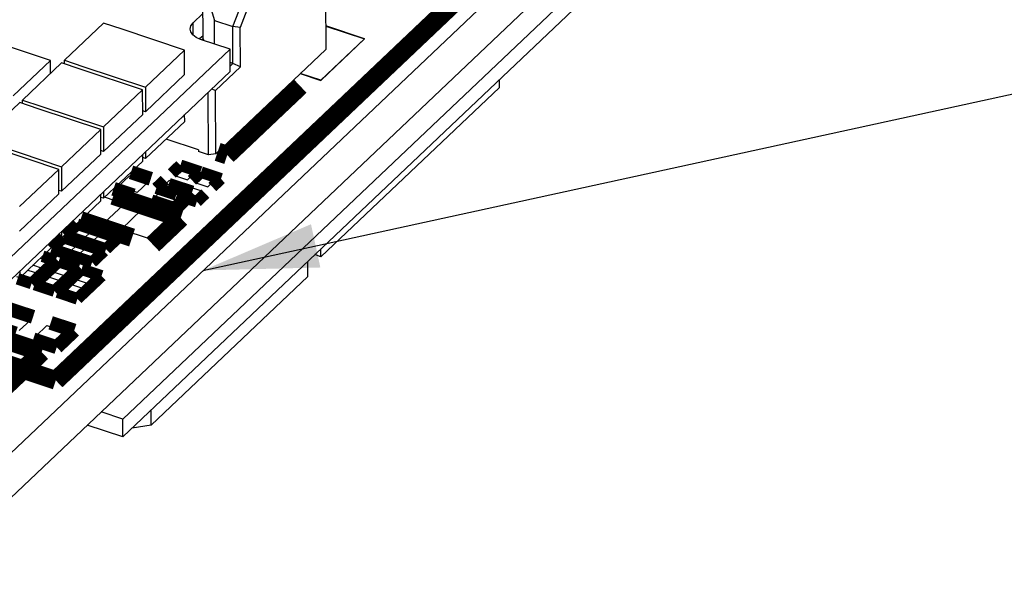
# Model space of a CAD drawing. Extents: x 0 to 1189, y 0 to 841.
# Tile 288 of 297: x 645.43 to 658.24, y 544.09 to 551.4. Entities that reach past the tile are written whole.
import ezdxf

# ---------------------------------------------------------------- set-up
doc = ezdxf.new("R2010")
doc.units = 0
doc.header["$LTSCALE"] = 65.395
doc.layers.get('0').update_dxf_attribs({"linetype": 'CONTINUOUS'})

msp = doc.modelspace()

# ---------------------------------------------------------------- linework, layer by layer
at = {"color": 2, "linetype": 'Continuous'}
msp.add_line((647.816, 548.142), (805.917, 582.591), dxfattribs=at)
at = {"color": 7, "linetype": 'Continuous'}
for p, q in [((656.706, 556.564), (634.624, 535.635)), ((656.708, 555.985), (634.625, 535.056)), ((653.567, 552.649), (646.772, 546.21)), ((649.41, 552.563), (649.413, 551.014)), ((653.567, 552.418), (646.773, 545.978)), ((647.817, 551.154), (647.815, 551.88)), ((647.815, 551.88), (647.965, 551.39)), ((648.205, 551.31), (648.357, 551.7)), ((648.432, 551.636), (648.301, 551.3)), ((647.688, 551.36), (647.816, 551.482)), ((646.524, 551.355), (646.014, 550.872)), ((646.764, 551.275), (646.524, 551.355)), ((647.688, 551.2), (647.688, 551.36)), ((647.965, 551.084), (647.965, 551.39)), ((647.965, 551.39), (648.205, 551.31)), ((648.206, 550.83), (648.205, 551.31)), ((648.301, 551.3), (648.205, 551.31)), ((649.919, 551.152), (649.412, 551.321)), ((649.412, 551.318), (649.915, 551.151)), ((647.577, 551.005), (646.764, 551.276)), ((647.817, 551.192), (647.772, 551.15)), ((648.303, 550.786), (648.301, 551.3)), ((645.832, 550.869), (644.974, 551.154)), ((648.169, 551.017), (647.785, 551.144)), ((647.801, 551.139), (647.817, 551.154)), ((647.832, 551.129), (647.817, 551.154)), ((649.347, 550.61), (649.919, 551.152)), ((649.915, 551.151), (649.347, 550.613)), ((648.169, 551.017), (639.658, 542.95)), ((647.067, 550.522), (647.577, 551.005)), ((647.577, 550.687), (647.577, 551.005)), ((649.413, 551.014), (647.982, 549.659)), ((648.17, 550.727), (648.169, 551.017)), ((645.349, 550.411), (645.832, 550.869)), ((645.978, 550.839), (645.469, 550.356)), ((645.832, 550.7), (645.832, 550.869)), ((646.219, 550.759), (645.978, 550.839)), ((646.014, 550.827), (646.014, 550.872)), ((646.014, 550.872), (646.255, 550.792)), ((648.206, 550.83), (648.169, 550.842)), ((648.17, 550.795), (648.206, 550.83)), ((648.303, 550.786), (648.206, 550.83)), ((648.17, 550.727), (639.659, 542.661)), ((647.031, 550.489), (646.219, 550.759)), ((646.255, 550.793), (647.067, 550.522)), ((647.577, 550.687), (647.068, 550.204)), ((647.981, 550.481), (648.303, 550.786)), ((649.08, 550.699), (649.347, 550.61)), ((649.347, 550.613), (649.082, 550.701)), ((651.672, 550.52), (651.672, 550.621)), ((646.522, 550.006), (647.031, 550.489)), ((647.032, 550.17), (647.031, 550.489)), ((647.067, 550.522), (647.068, 550.204)), ((647.887, 549.645), (647.885, 550.457)), ((647.933, 550.503), (647.981, 550.481)), ((647.982, 549.659), (647.981, 550.481)), ((651.672, 550.52), (649.351, 548.32)), ((645.433, 550.322), (644.923, 549.839)), ((645.674, 550.242), (645.433, 550.322)), ((645.469, 550.31), (645.469, 550.356)), ((645.469, 550.356), (645.709, 550.276)), ((646.486, 549.972), (645.674, 550.242)), ((645.709, 550.276), (646.522, 550.006)), ((647.032, 550.17), (646.522, 549.687)), ((647.068, 550.204), (647.032, 550.216)), ((647.579, 550.079), (647.578, 550.167)), ((647.579, 550.079), (647.069, 549.596)), ((645.976, 549.489), (646.486, 549.972)), ((646.487, 549.653), (646.486, 549.972)), ((646.522, 550.006), (646.522, 549.687)), ((647.76, 549.708), (647.336, 549.849)), ((645.941, 549.455), (645.128, 549.725)), ((645.164, 549.759), (645.976, 549.489)), ((646.487, 549.653), (645.977, 549.17)), ((646.522, 549.687), (646.487, 549.699)), ((647.033, 549.562), (647.033, 549.65)), ((647.069, 549.684), (647.069, 549.596)), ((647.76, 549.708), (647.76, 549.687)), ((647.887, 549.645), (647.76, 549.687)), ((647.982, 549.659), (647.887, 549.645)), ((647.033, 549.562), (646.524, 549.079)), ((647.069, 549.596), (647.033, 549.608)), ((645.431, 548.972), (645.941, 549.455)), ((645.941, 549.136), (645.941, 549.455)), ((645.976, 549.489), (645.977, 549.17)), ((646.715, 549.234), (646.861, 549.372)), ((646.861, 549.372), (647.105, 549.29)), ((647.105, 549.29), (646.96, 549.153)), ((645.941, 549.136), (645.432, 548.653)), ((645.977, 549.17), (645.941, 549.182)), ((646.488, 549.046), (646.488, 549.133)), ((646.524, 549.167), (646.524, 549.079)), ((646.96, 549.153), (646.715, 549.234)), ((647.174, 549.081), (647.319, 549.219)), ((647.319, 549.219), (647.564, 549.138)), ((647.564, 549.138), (647.418, 549)), ((646.488, 549.046), (645.978, 548.563)), ((646.524, 549.079), (646.488, 549.091)), ((646.794, 549.008), (646.522, 548.75)), ((646.529, 549.096), (646.794, 549.008)), ((647.418, 549), (647.174, 549.081)), ((646.751, 548.674), (647.023, 548.932)), ((647.023, 548.932), (647.405, 548.805)), ((646.522, 548.75), (646.266, 548.835)), ((647.405, 548.805), (647.133, 548.547)), ((645.978, 548.65), (645.978, 548.563)), ((646.101, 548.605), (646.201, 548.7)), ((646.201, 548.7), (646.363, 548.646)), ((646.363, 548.646), (646.263, 548.551)), ((647.133, 548.547), (646.751, 548.674)), ((645.943, 548.529), (645.433, 548.046)), ((645.92, 548.433), (646.02, 548.528)), ((645.943, 548.529), (645.942, 548.616)), ((645.978, 548.563), (645.942, 548.574)), ((646.02, 548.528), (646.182, 548.474)), ((646.263, 548.551), (646.101, 548.605)), ((646.374, 548.514), (646.474, 548.609)), ((646.537, 548.46), (646.374, 548.514)), ((646.474, 548.609), (646.637, 548.555)), ((646.637, 548.555), (646.537, 548.46)), ((646.082, 548.379), (645.92, 548.433)), ((646.182, 548.474), (646.082, 548.379)), ((646.193, 548.342), (646.293, 548.437)), ((646.293, 548.437), (646.455, 548.383)), ((646.455, 548.383), (646.355, 548.288)), ((649.351, 548.32), (649.351, 548.422)), ((645.701, 548.3), (645.827, 548.258)), ((645.827, 548.258), (645.731, 548.167)), ((646.355, 548.288), (646.193, 548.342)), ((649.18, 548.061), (649.179, 548.259)), ((649.351, 548.32), (649.272, 548.347)), ((645.433, 548.133), (645.433, 548.046)), ((645.539, 548.146), (645.665, 548.104)), ((645.731, 548.167), (645.605, 548.209)), ((645.861, 548.124), (645.957, 548.215)), ((646.029, 548.068), (645.861, 548.124)), ((645.957, 548.215), (646.125, 548.159)), ((646.125, 548.159), (646.029, 548.068)), ((646.159, 548.025), (646.255, 548.116)), ((646.255, 548.116), (646.423, 548.06)), ((645.433, 548.046), (645.397, 548.058)), ((645.568, 548.013), (645.437, 548.057)), ((645.665, 548.104), (645.568, 548.013)), ((645.698, 547.97), (645.795, 548.061)), ((645.795, 548.061), (645.963, 548.005)), ((645.963, 548.005), (645.867, 547.914)), ((646.327, 547.969), (646.159, 548.025)), ((646.423, 548.06), (646.327, 547.969)), ((649.18, 548.061), (647.142, 546.129)), ((645.867, 547.914), (645.698, 547.97)), ((645.996, 547.871), (646.093, 547.962)), ((646.165, 547.815), (645.996, 547.871)), ((646.093, 547.962), (646.261, 547.906)), ((646.261, 547.906), (646.165, 547.815)), ((645.328, 547.578), (645.572, 547.496)), ((645.572, 547.496), (645.427, 547.359)), ((645.641, 547.287), (645.786, 547.425)), ((645.786, 547.425), (646.031, 547.344)), ((646.031, 547.344), (645.886, 547.206)), ((645.886, 547.206), (645.641, 547.287)), ((647.142, 546.129), (647.141, 546.327)), ((646.772, 546.21), (646.492, 546.303)), ((646.773, 545.978), (646.772, 546.21)), ((646.773, 545.978), (646.311, 546.132)), ((647.142, 546.129), (646.894, 546.093))]:
    msp.add_line(p, q, dxfattribs=at)
at = {"color": 6, "linetype": 'Continuous'}
msp.add_line((634.625, 535.056), (654.195, 553.605), dxfattribs=at)
at = {"color": 1, "linetype": 'Continuous'}
for p, q in [((647.541, 549.466), (647.444, 549.375)), ((647.709, 549.411), (647.541, 549.466)), ((647.613, 549.319), (647.709, 549.411)), ((647.378, 549.312), (647.282, 549.221)), ((647.546, 549.257), (647.378, 549.312)), ((647.444, 549.375), (647.613, 549.319)), ((647.808, 549.377), (647.712, 549.286)), ((647.712, 549.286), (647.88, 549.23)), ((647.976, 549.322), (647.808, 549.377)), ((647.88, 549.23), (647.976, 549.322)), ((647.282, 549.221), (647.45, 549.165)), ((647.45, 549.165), (647.546, 549.257)), ((647.646, 549.223), (647.549, 549.132)), ((647.549, 549.132), (647.718, 549.076)), ((647.814, 549.168), (647.646, 549.223)), ((647.718, 549.076), (647.814, 549.168))]:
    msp.add_line(p, q, dxfattribs=at)
at = {"color": 7, "linetype": 'Continuous'}
for points, const_width in [([(645.902, 546.713), (651.83, 552.33)], 0.242), ([(651.813, 552.311), (645.912, 546.718)], 0.242), ([(648.132, 549.64), (649.08, 550.538)], 0.242), ([(648.007, 549.682), (648.132, 549.64)], 0.242), ([(647.411, 549.402), (647.522, 549.508)], 0.151), ([(647.522, 549.508), (647.782, 549.421)], 0.151), ([(647.138, 549.332), (646.88, 549.417)], 0.181), ([(647.209, 549.211), (647.32, 549.316)], 0.151), ([(647.782, 549.421), (647.671, 549.316)], 0.151), ([(647.678, 549.313), (647.79, 549.419)], 0.151), ([(647.79, 549.419), (648.05, 549.332)], 0.151), ([(648.05, 549.332), (647.938, 549.227)], 0.151), ([(646.653, 549.202), (646.911, 549.116)], 0.181), ([(647.469, 549.124), (647.209, 549.211)], 0.151), ([(647.368, 549.255), (647.673, 549.154)], 0.181), ([(647.58, 549.23), (647.469, 549.124)], 0.151), ([(647.476, 549.122), (647.588, 549.227)], 0.151), ([(646.651, 549.114), (647.527, 548.823)], 0.242), ([(647.446, 548.938), (647.141, 549.04)], 0.181), ([(647.673, 549.154), (647.446, 548.938)], 0.181), ([(647.736, 549.035), (647.476, 549.122)], 0.151), ([(647.847, 549.141), (647.736, 549.035)], 0.151), ([(646.894, 548.568), (646.22, 548.792)], 0.242), ([(647.527, 548.823), (647.164, 548.478)], 0.242), ([(646.182, 548.741), (646.028, 548.594)], 0.151), ([(646.71, 548.565), (646.182, 548.741)], 0.151), ([(646.001, 548.569), (645.847, 548.423)], 0.151), ([(646.528, 548.394), (646.001, 548.569)], 0.151), ([(646.028, 548.594), (646.555, 548.419)], 0.151), ([(646.555, 548.419), (646.71, 548.565)], 0.151), ([(645.847, 548.423), (646.374, 548.247)], 0.151), ([(645.9, 548.269), (645.729, 548.326)], 0.151), ([(646.374, 548.247), (646.528, 548.394)], 0.151), ([(645.587, 547.972), (645.9, 548.269)], 0.151), ([(645.939, 548.256), (645.625, 547.959)], 0.151), ([(645.885, 547.873), (646.199, 548.17)], 0.151), ([(646.199, 548.17), (645.939, 548.256)], 0.151), ([(645.404, 548.033), (645.587, 547.972)], 0.151), ([(646.237, 548.157), (645.923, 547.86)], 0.151), ([(646.183, 547.773), (646.497, 548.07)], 0.151), ([(646.497, 548.07), (646.237, 548.157)], 0.151), ([(645.625, 547.959), (645.885, 547.873)], 0.151), ([(645.923, 547.86), (646.183, 547.773)], 0.151), ([(645.3, 547.639), (645.606, 547.538)], 0.181), ([(644.753, 547.401), (645.719, 547.08)], 0.242), ([(645.379, 547.322), (645.073, 547.424)], 0.181), ([(646.141, 547.36), (645.835, 547.461)], 0.181), ([(645.608, 547.246), (645.914, 547.144)], 0.181), ([(645.914, 547.144), (646.141, 547.36)], 0.181), ([(645.719, 547.08), (643.608, 545.079)], 0.242), ([(645.902, 546.713), (644.799, 547.08)], 0.242)]:
    msp.add_lwpolyline(points, dxfattribs=dict(at, const_width=const_width))
for points in [[(647.649, 551.279), (647.659, 551.322), (647.688, 551.36)], [(647.785, 551.144), (647.728, 551.17), (647.684, 551.203), (647.657, 551.241), (647.649, 551.279)]]:
    msp.add_lwpolyline(points, dxfattribs=at)
at = {"color": 2, "linetype": 'Continuous'}
msp.add_solid([(649.221, 548.742), (647.816, 548.142), (649.343, 548.18)], dxfattribs=at)

doc.saveas('drawing.dxf')
